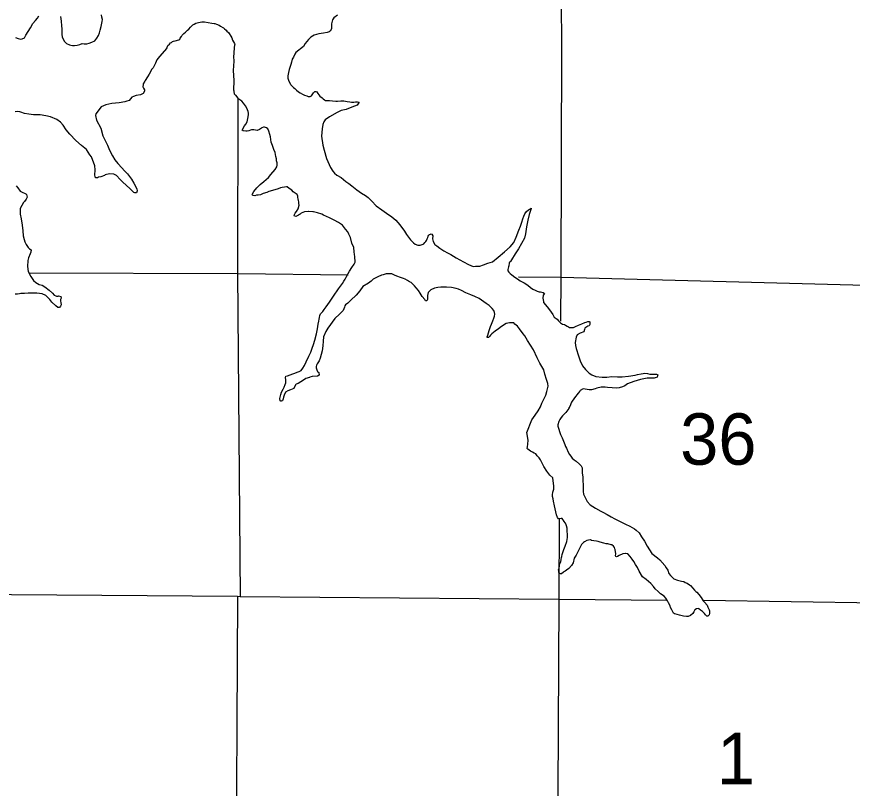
# Model space of a CAD drawing. Extents: x 77230 to 630905, y 790554 to 1662844.
# Drawn here: x 340468 to 354221, y 1582020 to 1594716 of the extents above; entities that cross this region are included whole.
import ezdxf

# ---------------------------------------------------------------- set-up
doc = ezdxf.new("R2010")
doc.units = 0
for name, color, linetype in [('Level 15', 7, 'Continuous'), ('Level 16', 7, 'Continuous'), ('Level 17', 7, 'Continuous')]:
    doc.layers.add(name, color=color, linetype=linetype)

msp = doc.modelspace()

# ---------------------------------------------------------------- linework, layer by layer
at = {"layer": 'Level 15'}
for points in [[(351178, 1585111), (349391, 1585127), (344146, 1585172), (344102, 1585176), (338888, 1585212), (338844, 1585208), (335951, 1585212)], [(367944, 1584949), (364841, 1584980), (364732, 1584975), (359592, 1585040), (359446, 1585039), (354660, 1585067), (351771, 1585111)]]:
    msp.add_lwpolyline(points, dxfattribs=at)
at = {"layer": 'Level 16'}
for points in [[(349407, 1596441), (349426, 1595664), (349435, 1594254)], [(349435, 1594254), (349422, 1590445), (349419, 1589705)], [(344109, 1593364), (344103, 1590503), (344146, 1585172)], [(345923, 1590465), (344107, 1590483), (340666, 1590497)], [(354645, 1590288), (349428, 1590423), (348727, 1590430)], [(349397, 1586453), (349391, 1585127), (349366, 1579836), (349273, 1574610), (349251, 1571807)], [(344102, 1585176), (344077, 1579924), (344005, 1576052)]]:
    msp.add_lwpolyline(points, dxfattribs=at)
at = {"layer": 'Level 17'}
for points in [[(340447, 1594372), (340491, 1594358), (340531, 1594347), (340561, 1594353), (340595, 1594370), (340620, 1594410), (340657, 1594475), (340696, 1594532), (340733, 1594604), (340779, 1594655), (340810, 1594692), (340834, 1594728)], [(341190, 1594717), (341201, 1594643), (341208, 1594565), (341210, 1594515), (341213, 1594497), (341210, 1594425), (341214, 1594385), (341227, 1594355), (341253, 1594307), (341286, 1594278), (341336, 1594252), (341358, 1594249), (341386, 1594241), (341420, 1594240), (341466, 1594248), (341506, 1594261), (341544, 1594273), (341578, 1594272), (341606, 1594270), (341624, 1594272), (341661, 1594279), (341703, 1594296), (341755, 1594320), (341788, 1594361), (341814, 1594407), (341829, 1594450), (341842, 1594494), (341858, 1594554), (341867, 1594608), (341876, 1594639), (341882, 1594669), (341871, 1594711), (341863, 1594749)], [(345746, 1594744), (345690, 1594697), (345667, 1594663), (345650, 1594598), (345648, 1594550), (345651, 1594522), (345643, 1594504), (345629, 1594482), (345611, 1594468), (345580, 1594457), (345518, 1594448), (345442, 1594435), (345364, 1594410), (345311, 1594377), (345271, 1594343), (345244, 1594308), (345214, 1594274), (345187, 1594227)], [(342942, 1594199), (342957, 1594241), (342981, 1594264), (342997, 1594284), (343015, 1594294), (343035, 1594307), (343048, 1594313), (343078, 1594317), (343136, 1594334), (343152, 1594346), (343160, 1594363), (343179, 1594393), (343193, 1594413), (343221, 1594438), (343244, 1594464), (343280, 1594496), (343302, 1594511), (343331, 1594543), (343365, 1594580), (343390, 1594594), (343416, 1594609), (343458, 1594619), (343490, 1594628), (343514, 1594632), (343526, 1594634), (343560, 1594633), (343618, 1594619), (343680, 1594608), (343718, 1594605), (343730, 1594603), (343756, 1594593), (343799, 1594576), (343825, 1594560), (343859, 1594539), (343871, 1594533), (343887, 1594519), (343914, 1594493), (343928, 1594480), (343952, 1594454), (343966, 1594438), (343995, 1594394), (344007, 1594367), (344022, 1594329), (344036, 1594301), (344051, 1594277), (344057, 1594267), (344060, 1594261)], [(344046, 1594134), (344060, 1594261)], [(345187, 1594227), (345063, 1594129), (345048, 1594099), (345024, 1594053), (345004, 1594019), (344989, 1593966), (344981, 1593930), (344955, 1593848), (344942, 1593798), (344930, 1593741), (344931, 1593705), (344941, 1593671), (344953, 1593643), (344973, 1593605), (344981, 1593595), (345024, 1593552), (345044, 1593536), (345074, 1593508), (345106, 1593478), (345135, 1593462), (345173, 1593443), (345205, 1593427), (345241, 1593415), (345263, 1593405), (345283, 1593403), (345299, 1593405), (345319, 1593416), (345345, 1593446), (345355, 1593464), (345377, 1593486), (345393, 1593488), (345407, 1593478), (345423, 1593454), (345439, 1593433), (345459, 1593407), (345494, 1593379), (345510, 1593363), (345532, 1593347), (345548, 1593337), (345568, 1593337), (345616, 1593336), (345668, 1593334), (345722, 1593326), (345750, 1593327), (345804, 1593331), (345854, 1593331), (345906, 1593322), (345950, 1593314), (345977, 1593308), (346017, 1593311), (346043, 1593313), (346063, 1593315), (346079, 1593317), (346105, 1593309), (346071, 1593261), (345983, 1593230), (345891, 1593189), (345811, 1593171), (345742, 1593142), (345616, 1593067), (345548, 1593022), (345521, 1592986), (345509, 1592944), (345498, 1592872), (345486, 1592751), (345506, 1592601), (345528, 1592519), (345569, 1592385), (345635, 1592235), (345673, 1592175), (345697, 1592141), (345738, 1592111), (345806, 1592068), (345885, 1592004), (345933, 1591969), (345985, 1591931), (346064, 1591865), (346146, 1591814), (346211, 1591776), (346251, 1591742), (346315, 1591683), (346386, 1591603), (346479, 1591536), (346555, 1591486), (346644, 1591423), (346710, 1591367), (346777, 1591293), (346850, 1591188), (346886, 1591132), (346951, 1591046), (347001, 1590994), (347027, 1590976), (347070, 1590959), (347108, 1590955), (347110, 1590957), (347160, 1590973), (347170, 1590981), (347185, 1591000), (347203, 1591016), (347215, 1591034), (347225, 1591060)], [(342942, 1594199), (342818, 1594062), (342777, 1594004), (342751, 1593951), (342715, 1593875), (342690, 1593853), (342648, 1593772), (342619, 1593728), (342585, 1593666), (342577, 1593655), (342551, 1593611), (342549, 1593601), (342544, 1593563), (342556, 1593539), (342572, 1593515), (342572, 1593511), (342570, 1593489), (342551, 1593453), (342505, 1593430), (342437, 1593420), (342391, 1593403), (342365, 1593391), (342341, 1593363), (342319, 1593339), (342279, 1593324), (342247, 1593318), (342153, 1593301), (342035, 1593288), (341938, 1593266), (341860, 1593233), (341773, 1593118), (341765, 1593088), (341783, 1593012), (341855, 1592882), (341887, 1592758), (341918, 1592692), (341961, 1592600), (341997, 1592520), (342046, 1592428), (342081, 1592360), (342133, 1592303), (342196, 1592231), (342240, 1592179), (342291, 1592129), (342357, 1592044), (342398, 1591978), (342443, 1591886), (342453, 1591850), (342441, 1591820), (342411, 1591818), (342397, 1591825), (342329, 1591887), (342214, 1591994), (342173, 1592038), (342113, 1592102), (342069, 1592128), (341994, 1592129), (341927, 1592117), (341911, 1592106), (341853, 1592082), (341817, 1592074), (341797, 1592063), (341763, 1592063), (341756, 1592107), (341760, 1592196), (341753, 1592264), (341700, 1592408), (341674, 1592446), (341615, 1592533), (341536, 1592599), (341444, 1592680), (341341, 1592784), (341282, 1592854), (341234, 1592929), (341187, 1592983), (341131, 1593023), (341024, 1593066), (340950, 1593084), (340856, 1593103), (340744, 1593104), (340668, 1593110), (340598, 1593125), (340539, 1593143), (340521, 1593153), (340479, 1593154), (340445, 1593150)], [(344281, 1593101), (344281, 1593131), (344276, 1593159), (344254, 1593209), (344234, 1593247), (344199, 1593291), (344173, 1593325), (344125, 1593362), (344108, 1593384), (344080, 1593420), (344076, 1593420), (344054, 1593442), (344046, 1593490), (344043, 1593508), (344048, 1593669), (344035, 1593829), (344046, 1593985), (344043, 1594064), (344045, 1594112), (344046, 1594134)], [(345866, 1591244), (345828, 1591288), (345766, 1591328), (345695, 1591369), (345617, 1591405), (345517, 1591450), (345488, 1591468), (345418, 1591487), (345352, 1591505), (345340, 1591507), (345270, 1591512), (345264, 1591512), (345212, 1591508), (345206, 1591506), (345148, 1591481), (345134, 1591469), (345124, 1591463), (345106, 1591451), (345084, 1591437), (345062, 1591431), (345040, 1591434), (345036, 1591450), (345050, 1591481), (345072, 1591511), (345099, 1591555), (345115, 1591613), (345113, 1591644), (345113, 1591668), (345108, 1591694), (345100, 1591722), (345098, 1591744), (345094, 1591764), (345084, 1591788), (345069, 1591804), (345021, 1591833), (344999, 1591861), (344997, 1591861), (344953, 1591891), (344920, 1591915), (344910, 1591915), (344878, 1591914), (344840, 1591908), (344811, 1591898), (344771, 1591886), (344681, 1591859), (344617, 1591838), (344587, 1591826), (344525, 1591805), (344481, 1591785), (344441, 1591781), (344417, 1591777), (344389, 1591770), (344361, 1591774), (344349, 1591778), (344345, 1591792), (344347, 1591804), (344371, 1591842), (344420, 1591899), (344478, 1591956), (344537, 1592004), (344611, 1592069), (344649, 1592119), (344724, 1592202), (344750, 1592244), (344758, 1592272), (344757, 1592313), (344745, 1592347), (344743, 1592375), (344736, 1592415), (344728, 1592447), (344720, 1592483), (344702, 1592531), (344679, 1592597), (344669, 1592625), (344659, 1592653), (344650, 1592695), (344644, 1592739), (344634, 1592779), (344619, 1592833), (344599, 1592869), (344581, 1592889), (344547, 1592900), (344531, 1592900), (344503, 1592888), (344497, 1592882), (344465, 1592862), (344425, 1592845), (344397, 1592847), (344369, 1592857), (344331, 1592855), (344315, 1592849), (344287, 1592840), (344263, 1592834), (344237, 1592832), (344195, 1592838), (344179, 1592852), (344220, 1592920), (344238, 1592950), (344260, 1592984), (344275, 1593041), (344281, 1593101)], [(340457, 1591935), (340487, 1591899), (340528, 1591843), (340550, 1591833), (340618, 1591800), (340628, 1591788), (340642, 1591748), (340625, 1591716), (340597, 1591675), (340581, 1591657), (340524, 1591559), (340528, 1591468), (340541, 1591390), (340560, 1591284), (340569, 1591194), (340575, 1591108), (340592, 1591050), (340604, 1591014), (340624, 1590966), (340645, 1590936), (340657, 1590918), (340677, 1590894), (340705, 1590880), (340701, 1590844), (340688, 1590812), (340664, 1590748), (340652, 1590703), (340645, 1590607), (340658, 1590523), (340699, 1590443), (340743, 1590377), (340785, 1590341), (340840, 1590312), (340888, 1590300), (340932, 1590270), (341005, 1590219), (341055, 1590165), (341085, 1590137), (341115, 1590121), (341123, 1590119), (341151, 1590120), (341159, 1590122), (341192, 1590114), (341198, 1590086), (341190, 1590062), (341188, 1590034), (341196, 1590014), (341201, 1589976), (341191, 1589954), (341173, 1589929), (341145, 1589931), (341115, 1589959), (341048, 1590021), (341016, 1590061), (340981, 1590094), (340947, 1590128), (340887, 1590156), (340801, 1590167), (340759, 1590169), (340657, 1590168), (340599, 1590164), (340541, 1590159), (340535, 1590159), (340517, 1590157), (340479, 1590149), (340471, 1590149), (340445, 1590148)], [(347225, 1591060), (347235, 1591082), (347243, 1591104), (347253, 1591122), (347262, 1591133), (347278, 1591139), (347292, 1591141), (347302, 1591139), (347315, 1591111), (347313, 1591059), (347323, 1591017), (347352, 1590969), (347382, 1590945), (347434, 1590907), (347499, 1590866), (347559, 1590832), (347611, 1590802), (347702, 1590751), (347764, 1590713), (347824, 1590682), (347905, 1590640), (347981, 1590607), (348019, 1590609), (348093, 1590613), (348153, 1590634), (348225, 1590659), (348301, 1590685), (348392, 1590758), (348498, 1590845), (348593, 1590932), (348649, 1590999), (348688, 1591087), (348733, 1591204), (348761, 1591272), (348780, 1591337), (348798, 1591393), (348813, 1591435), (348831, 1591473), (348859, 1591512), (348891, 1591536), (348913, 1591552), (348936, 1591564), (348934, 1591562), (348913, 1591496), (348903, 1591464), (348880, 1591371), (348859, 1591259), (348840, 1591142), (348824, 1591074), (348777, 1590986), (348727, 1590899), (348674, 1590816), (348613, 1590718), (348595, 1590689), (348585, 1590679), (348581, 1590675), (348575, 1590659), (348566, 1590615), (348564, 1590599), (348554, 1590559), (348554, 1590537), (348568, 1590511), (348589, 1590493), (348619, 1590467), (348665, 1590431), (348709, 1590404), (348756, 1590372), (348820, 1590336), (348880, 1590297), (348927, 1590263), (348965, 1590235), (349001, 1590215), (349037, 1590198), (349067, 1590190), (349087, 1590188), (349131, 1590176), (349154, 1590164), (349134, 1590132), (349128, 1590084), (349139, 1590028), (349141, 1590014), (349197, 1589940), (349236, 1589892), (349292, 1589815), (349315, 1589773), (349365, 1589739), (349387, 1589711), (349420, 1589679), (349454, 1589659), (349482, 1589650), (349500, 1589640), (349526, 1589626), (349548, 1589614), (349568, 1589602), (349602, 1589602), (349632, 1589605), (349668, 1589617), (349714, 1589641), (349742, 1589654), (349770, 1589664), (349820, 1589682)], [(345702, 1589753), (345587, 1589590), (345556, 1589536), (345520, 1589451), (345511, 1589377), (345505, 1589303), (345498, 1589220), (345463, 1589100), (345447, 1589056), (345414, 1589003), (345408, 1588993), (345402, 1588981), (345396, 1588963), (345398, 1588939), (345406, 1588907), (345419, 1588881), (345427, 1588873), (345443, 1588861), (345449, 1588817), (345417, 1588803), (345329, 1588794), (345291, 1588784), (345289, 1588782), (345227, 1588763), (345207, 1588747), (345144, 1588710), (345102, 1588682), (345068, 1588668), (345056, 1588658), (345028, 1588599), (345000, 1588589), (344977, 1588579), (344931, 1588558), (344893, 1588536), (344869, 1588488), (344857, 1588458), (344846, 1588407), (344834, 1588393), (344824, 1588383), (344802, 1588393), (344801, 1588433), (344815, 1588501), (344829, 1588538), (344852, 1588590), (344870, 1588620), (344888, 1588662), (344896, 1588692), (344899, 1588717), (344897, 1588751), (344895, 1588763), (344891, 1588781), (344899, 1588799), (344923, 1588807), (344967, 1588823), (345012, 1588842), (345044, 1588852), (345084, 1588866), (345118, 1588881), (345148, 1588895), (345178, 1588933), (345204, 1588977), (345233, 1589040), (345276, 1589128), (345310, 1589199), (345331, 1589261), (345353, 1589321), (345374, 1589392), (345400, 1589500), (345419, 1589583), (345425, 1589619), (345430, 1589659), (345442, 1589705), (345448, 1589739), (345450, 1589767), (345455, 1589801), (345469, 1589826), (345507, 1589868), (345529, 1589900), (345560, 1589945), (345614, 1590021), (345683, 1590116), (345764, 1590241), (345828, 1590326), (345853, 1590364), (345875, 1590400), (345891, 1590432), (345926, 1590493), (345946, 1590531), (345984, 1590591), (346023, 1590644), (346039, 1590680), (346036, 1590768), (346028, 1590804), (346024, 1590848), (346019, 1590921), (345985, 1590992), (345964, 1591083), (345935, 1591136), (345921, 1591178), (345879, 1591222), (345866, 1591244)], [(349209, 1588681), (349189, 1588745), (349162, 1588833), (349143, 1588903), (349080, 1589013), (349036, 1589103), (348973, 1589233), (348877, 1589386), (348829, 1589466), (348802, 1589498), (348744, 1589582), (348709, 1589622), (348667, 1589657), (348649, 1589681), (348621, 1589681), (348577, 1589679), (348527, 1589670), (348445, 1589616), (348397, 1589581), (348342, 1589541), (348288, 1589500), (348268, 1589474), (348252, 1589454), (348234, 1589440), (348222, 1589435), (348214, 1589437), (348214, 1589447), (348222, 1589478), (348246, 1589554), (348267, 1589616), (348283, 1589657), (348306, 1589713), (348322, 1589755), (348330, 1589787), (348336, 1589821), (348333, 1589849), (348321, 1589881), (348293, 1589913), (348242, 1589965), (348198, 1589997), (348156, 1590026), (348081, 1590082), (348009, 1590110), (347945, 1590139), (347860, 1590173), (347790, 1590212), (347742, 1590232), (347700, 1590246), (347624, 1590263), (347543, 1590268), (347447, 1590268), (347399, 1590261), (347347, 1590251), (347284, 1590224), (347240, 1590178), (347232, 1590130), (347230, 1590100), (347231, 1590064), (347217, 1590041), (347199, 1590041), (347185, 1590063), (347140, 1590111), (347108, 1590165), (347079, 1590213), (347045, 1590257), (347015, 1590289), (346987, 1590318), (346960, 1590344), (346936, 1590354), (346900, 1590376), (346860, 1590396), (346832, 1590407), (346804, 1590419), (346770, 1590433), (346739, 1590443), (346697, 1590459), (346667, 1590476), (346645, 1590484), (346627, 1590488), (346607, 1590488), (346581, 1590488), (346567, 1590486), (346551, 1590483), (346501, 1590469), (346471, 1590461), (346411, 1590438), (346335, 1590398), (346302, 1590367), (346258, 1590333), (346164, 1590276), (346115, 1590207), (346055, 1590137), (345966, 1590050), (345946, 1590032), (345918, 1590005), (345878, 1589973), (345868, 1589957), (345861, 1589935), (345839, 1589881), (345779, 1589820), (345702, 1589753)], [(349820, 1589682), (349842, 1589690), (349866, 1589699), (349888, 1589703), (349900, 1589693), (349904, 1589679), (349900, 1589649), (349888, 1589631), (349870, 1589626), (349821, 1589592), (349813, 1589568), (349803, 1589530), (349745, 1589507), (349695, 1589481), (349674, 1589445), (349660, 1589356), (349665, 1589304), (349677, 1589254), (349716, 1589138), (349745, 1589054), (349781, 1588974), (349830, 1588910), (349888, 1588853), (349933, 1588825), (350003, 1588795), (350105, 1588784), (350181, 1588787), (350261, 1588795), (350357, 1588792), (350433, 1588791), (350537, 1588799), (350645, 1588820), (350685, 1588829), (350747, 1588841), (350781, 1588847), (350803, 1588852), (350849, 1588846), (350891, 1588834), (350915, 1588834), (350939, 1588833), (350959, 1588833), (350973, 1588835), (351001, 1588835), (351019, 1588823), (351018, 1588809), (351008, 1588787), (350958, 1588771), (350844, 1588768), (350738, 1588745), (350628, 1588712), (350524, 1588675), (350478, 1588643), (350439, 1588624), (350385, 1588612), (350339, 1588605), (350267, 1588611), (350194, 1588616), (350156, 1588618), (350088, 1588618), (350018, 1588605), (349988, 1588591), (349931, 1588576), (349903, 1588574), (349892, 1588574), (349792, 1588591), (349744, 1588563), (349737, 1588553), (349709, 1588522), (349647, 1588446), (349600, 1588371), (349570, 1588301), (349558, 1588283), (349555, 1588267), (349537, 1588250), (349507, 1588204), (349479, 1588178), (349453, 1588150), (349432, 1588119), (349410, 1588087), (349394, 1588055), (349375, 1588003), (349373, 1587981)], [(350130, 1586051), (350070, 1586069), (350056, 1586075), (350038, 1586079), (350012, 1586087), (349966, 1586094), (349928, 1586100), (349910, 1586106), (349880, 1586102), (349850, 1586097), (349812, 1586077), (349798, 1586067), (349764, 1586033), (349741, 1585986), (349677, 1585855), (349644, 1585807), (349628, 1585731), (349601, 1585686), (349557, 1585634), (349517, 1585608), (349493, 1585591), (349461, 1585575), (349460, 1585573), (349442, 1585555), (349436, 1585551), (349428, 1585549), (349418, 1585547), (349408, 1585553), (349391, 1585569), (349391, 1585575), (349389, 1585597), (349387, 1585617), (349395, 1585641), (349401, 1585675), (349404, 1585701), (349414, 1585725), (349422, 1585749), (349428, 1585785), (349434, 1585820), (349439, 1585836), (349447, 1585868), (349463, 1585914), (349475, 1585950), (349494, 1586006), (349522, 1586083), (349535, 1586147), (349535, 1586179), (349533, 1586199), (349528, 1586247), (349526, 1586299), (349520, 1586341), (349509, 1586371), (349499, 1586383), (349473, 1586417), (349471, 1586423), (349459, 1586445), (349447, 1586459), (349435, 1586459), (349429, 1586457), (349427, 1586457), (349395, 1586453), (349385, 1586455), (349368, 1586477), (349352, 1586519), (349319, 1586667), (349304, 1586743), (349296, 1586783), (349288, 1586821), (349287, 1586851), (349293, 1586893), (349307, 1586943), (349310, 1586992), (349291, 1587128), (349245, 1587172), (349196, 1587241), (349146, 1587315), (349133, 1587339), (349119, 1587369), (349089, 1587425), (349065, 1587457), (349036, 1587491), (349012, 1587521), (348986, 1587536), (348956, 1587552), (348924, 1587570), (348901, 1587582), (348879, 1587598), (348871, 1587612), (348875, 1587636), (348883, 1587680), (348886, 1587746), (348863, 1587876), (348946, 1588084), (349003, 1588160), (349051, 1588229), (349088, 1588295), (349112, 1588357), (349175, 1588490), (349194, 1588549), (349215, 1588635), (349209, 1588681)], [(349373, 1587981), (349416, 1587842), (349446, 1587787), (349469, 1587733), (349491, 1587679), (349503, 1587643), (349518, 1587617), (349546, 1587553), (349566, 1587513), (349587, 1587485), (349611, 1587451), (349645, 1587425), (349675, 1587401), (349734, 1587356), (349758, 1587328), (349774, 1587292), (349777, 1587212), (349777, 1587204), (349784, 1587146), (349788, 1587081), (349791, 1587013), (349791, 1586959), (349793, 1586905), (349800, 1586859), (349855, 1586739), (349907, 1586687), (349994, 1586628), (350084, 1586578), (350116, 1586561), (350185, 1586523), (350253, 1586485), (350315, 1586454), (350388, 1586414), (350486, 1586367), (350562, 1586333), (350637, 1586290), (350665, 1586270), (350713, 1586222), (350752, 1586160), (350799, 1586087), (350845, 1586003), (350924, 1585883)], [(350924, 1585883), (351015, 1585811), (351051, 1585778), (351134, 1585686), (351158, 1585650), (351183, 1585610), (351183, 1585608), (351203, 1585554), (351229, 1585520), (351260, 1585489), (351282, 1585467), (351342, 1585445), (351368, 1585437), (351410, 1585429), (351446, 1585422), (351470, 1585406), (351505, 1585394), (351541, 1585370), (351561, 1585356), (351599, 1585313), (351624, 1585281), (351644, 1585259), (351660, 1585245), (351694, 1585207), (351735, 1585161), (351749, 1585131), (351769, 1585105), (351787, 1585085), (351832, 1585032), (351844, 1585000), (351866, 1584958), (351872, 1584940), (351869, 1584898), (351865, 1584876), (351845, 1584853), (351829, 1584855), (351803, 1584877), (351789, 1584895), (351783, 1584901), (351770, 1584915), (351754, 1584929), (351722, 1584951), (351694, 1584972), (351690, 1584976), (351688, 1584976), (351656, 1584974), (351632, 1584954), (351614, 1584926), (351595, 1584894), (351559, 1584861), (351519, 1584845), (351493, 1584847), (351441, 1584850), (351379, 1584868), (351338, 1584880), (351296, 1584891), (351280, 1584901), (351270, 1584923), (351250, 1584959), (351229, 1584993), (351223, 1585021), (351197, 1585071), (351181, 1585103), (351152, 1585147), (351124, 1585179), (351064, 1585218), (351027, 1585256), (350979, 1585302), (350949, 1585338), (350904, 1585392), (350866, 1585425), (350830, 1585453), (350767, 1585501), (350712, 1585593), (350686, 1585655), (350655, 1585702), (350625, 1585752), (350601, 1585788), (350583, 1585810), (350566, 1585832), (350526, 1585876), (350492, 1585884), (350490, 1585884), (350446, 1585879), (350434, 1585875), (350394, 1585855), (350382, 1585849), (350358, 1585835), (350338, 1585830), (350332, 1585832), (350326, 1585844), (350328, 1585880), (350317, 1585951), (350313, 1585961), (350305, 1585983), (350291, 1586002), (350263, 1586028), (350255, 1586028), (350200, 1586040), (350168, 1586044), (350130, 1586051)]]:
    msp.add_lwpolyline(points, dxfattribs=at)

# ---------------------------------------------------------------- texts
at = {"layer": 'Level 16'}
for s, height, p in [('36', 844.8, (351388, 1587345)), ('1', 845, (351993, 1582088))]:
    msp.add_text(s, height=height, dxfattribs=at).set_placement(p)

doc.saveas('drawing.dxf')
